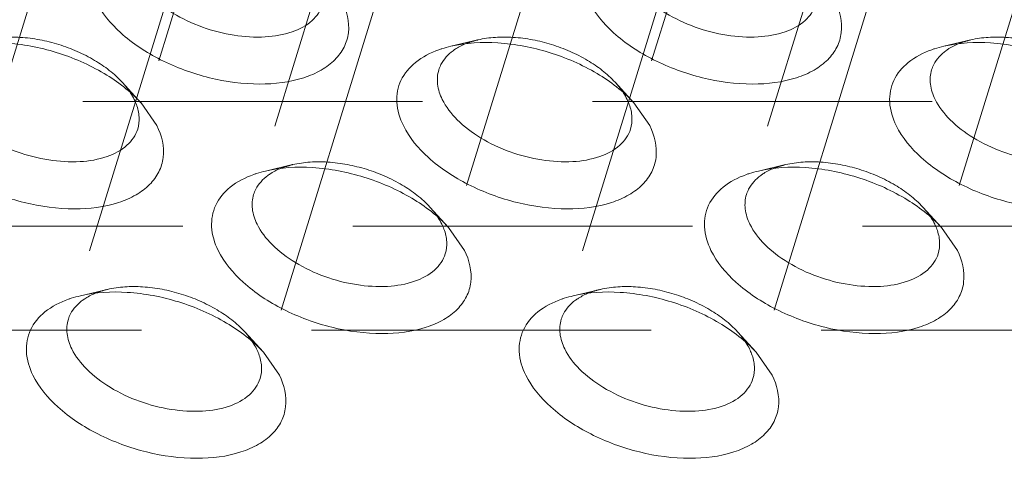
# Model space of a CAD drawing. Header units: millimetres. Extents: x 4065 to 8083, y -652 to 5416.
# Tile 272 of 278: x 5068.99 to 5083.71, y 5217.46 to 5224.02. Entities that reach past the tile are written whole.
import ezdxf

# ---------------------------------------------------------------- set-up
doc = ezdxf.new("R2010")
doc.units = ezdxf.units.MM
doc.header["$LTSCALE"] = 0.8
doc.linetypes.add('HIDDEN', pattern=[9.525, 6.35, -3.175])
doc.layers.get('0').update_dxf_attribs({"linetype": 'CONTINUOUS', "lineweight": 0})
doc.layers.add('3', color=5, linetype='HIDDEN', lineweight=0)

msp = doc.modelspace()

# ---------------------------------------------------------------- linework, layer by layer
for p, q in [((5070.805, 5222.775), (5071.043, 5222.434)), ((5078.173, 5222.775), (5078.411, 5222.434)), ((5075.404, 5220.911), (5075.642, 5220.569)), ((5082.772, 5220.911), (5083.01, 5220.569)), ((5072.635, 5219.046), (5072.873, 5218.705)), ((5080.003, 5219.046), (5080.241, 5218.705))]:
    msp.add_line(p, q)
for centre in [(5069.978, 5222.469), (5077.346, 5222.469), (5074.577, 5220.604), (5081.946, 5220.604), (5071.808, 5218.739), (5079.177, 5218.739)]:
    msp.add_arc(centre, 0.808, 20.4981, 26.1954)
for points, knots in [([(5073.524, 5224.248), (5073.495, 5224.156), (5073.367, 5223.973), (5073.049, 5223.811), (5072.644, 5223.744), (5072.025, 5223.783), (5071.416, 5223.999), (5070.936, 5224.359), (5070.764, 5224.578), (5070.709, 5224.691)], [0, 0, 0, 0, 0.088055, 0.191757, 0.316249, 0.457585, 0.752193, 0.885964, 1, 1, 1, 1]), ([(5080.892, 5224.248), (5080.864, 5224.156), (5080.735, 5223.973), (5080.418, 5223.811), (5080.012, 5223.744), (5079.394, 5223.783), (5078.785, 5223.999), (5078.305, 5224.359), (5078.133, 5224.578), (5078.078, 5224.691)], [0, 0, 0, 0, 0.088055, 0.191757, 0.316249, 0.457585, 0.752193, 0.885964, 1, 1, 1, 1]), ([(5073.812, 5224.299), (5073.883, 5224.154), (5073.944, 5223.906), (5073.851, 5223.6), (5073.707, 5223.406), (5073.496, 5223.251), (5073.123, 5223.093), (5072.547, 5223.026), (5071.815, 5223.125), (5071.103, 5223.386), (5070.51, 5223.771), (5070.216, 5224.118), (5070.127, 5224.299)], [0, 0, 0, 0, 0.096773, 0.141577, 0.188039, 0.23902, 0.296136, 0.42893, 0.580086, 0.73539, 0.87927, 1, 1, 1, 1]), ([(5081.18, 5224.299), (5081.251, 5224.154), (5081.312, 5223.906), (5081.219, 5223.6), (5081.075, 5223.406), (5080.865, 5223.251), (5080.492, 5223.093), (5079.916, 5223.026), (5079.184, 5223.125), (5078.471, 5223.386), (5077.879, 5223.771), (5077.585, 5224.118), (5077.496, 5224.299)], [0, 0, 0, 0, 0.096773, 0.141577, 0.188039, 0.23902, 0.296136, 0.42893, 0.580086, 0.73539, 0.87927, 1, 1, 1, 1]), ([(5068.069, 5223.621), (5068.297, 5223.674), (5068.8, 5223.7), (5069.547, 5223.556), (5070.245, 5223.253), (5070.646, 5222.948), (5070.805, 5222.775)], [0, 0, 0, 0, 0.236674, 0.49996, 0.763238, 1, 1, 1, 1]), ([(5075.258, 5223.569), (5075.273, 5223.574), (5075.332, 5223.594), (5075.392, 5223.61), (5075.437, 5223.621)], [0, 0, 0, 0, 0.243995, 1, 1, 1, 1]), ([(5075.437, 5223.621), (5075.666, 5223.674), (5076.168, 5223.7), (5076.916, 5223.556), (5077.614, 5223.253), (5078.015, 5222.948), (5078.173, 5222.775)], [0, 0, 0, 0, 0.236674, 0.49996, 0.763238, 1, 1, 1, 1]), ([(5075.47, 5223.554), (5075.485, 5223.565), (5075.548, 5223.608), (5075.617, 5223.642), (5075.671, 5223.663)], [0, 0, 0, 0, 0.238443, 1, 1, 1, 1]), ([(5082.627, 5223.569), (5082.641, 5223.574), (5082.7, 5223.594), (5082.76, 5223.61), (5082.806, 5223.621)], [0, 0, 0, 0, 0.243995, 1, 1, 1, 1]), ([(5082.806, 5223.621), (5083.034, 5223.674), (5083.537, 5223.7), (5084.284, 5223.556), (5084.982, 5223.253), (5085.383, 5222.948), (5085.542, 5222.775)], [0, 0, 0, 0, 0.236674, 0.49996, 0.763238, 1, 1, 1, 1]), ([(5082.839, 5223.554), (5082.853, 5223.565), (5082.917, 5223.608), (5082.986, 5223.642), (5083.04, 5223.663)], [0, 0, 0, 0, 0.238443, 1, 1, 1, 1]), ([(5074.727, 5222.434), (5074.673, 5222.544), (5074.601, 5222.772), (5074.666, 5223.128), (5074.907, 5223.41), (5075.133, 5223.524), (5075.258, 5223.569)], [0, 0, 0, 0, 0.254004, 0.482836, 0.721908, 1, 1, 1, 1]), ([(5075.257, 5223.268), (5075.265, 5223.296), (5075.311, 5223.408), (5075.396, 5223.5), (5075.47, 5223.554)], [0, 0, 0, 0, 0.240012, 1, 1, 1, 1]), ([(5082.095, 5222.434), (5082.042, 5222.544), (5081.97, 5222.772), (5082.034, 5223.128), (5082.275, 5223.41), (5082.501, 5223.524), (5082.627, 5223.569)], [0, 0, 0, 0, 0.254004, 0.482836, 0.721908, 1, 1, 1, 1]), ([(5082.625, 5223.268), (5082.634, 5223.296), (5082.679, 5223.408), (5082.765, 5223.5), (5082.839, 5223.554)], [0, 0, 0, 0, 0.240012, 1, 1, 1, 1]), ([(5075.308, 5222.826), (5075.273, 5222.897), (5075.224, 5223.044), (5075.236, 5223.2), (5075.257, 5223.268)], [0, 0, 0, 0, 0.525878, 1, 1, 1, 1]), ([(5082.677, 5222.826), (5082.642, 5222.897), (5082.593, 5223.044), (5082.604, 5223.2), (5082.625, 5223.268)], [0, 0, 0, 0, 0.525878, 1, 1, 1, 1]), ([(5070.755, 5222.383), (5070.726, 5222.291), (5070.598, 5222.108), (5070.28, 5221.946), (5069.875, 5221.879), (5069.256, 5221.919), (5068.647, 5222.134), (5068.167, 5222.494), (5067.995, 5222.713), (5067.94, 5222.826)], [0, 0, 0, 0, 0.088055, 0.191757, 0.316249, 0.457585, 0.752193, 0.885964, 1, 1, 1, 1]), ([(5070.735, 5222.752), (5070.758, 5222.691), (5070.787, 5222.568), (5070.772, 5222.441), (5070.755, 5222.383)], [0, 0, 0, 0, 0.519412, 1, 1, 1, 1]), ([(5078.123, 5222.383), (5078.095, 5222.291), (5077.966, 5222.108), (5077.649, 5221.946), (5077.243, 5221.879), (5076.625, 5221.919), (5076.016, 5222.134), (5075.536, 5222.494), (5075.364, 5222.713), (5075.308, 5222.826)], [0, 0, 0, 0, 0.088055, 0.191757, 0.316249, 0.457585, 0.752193, 0.885964, 1, 1, 1, 1]), ([(5078.103, 5222.752), (5078.126, 5222.691), (5078.155, 5222.568), (5078.141, 5222.441), (5078.123, 5222.383)], [0, 0, 0, 0, 0.519412, 1, 1, 1, 1]), ([(5085.492, 5222.383), (5085.463, 5222.291), (5085.335, 5222.108), (5085.017, 5221.946), (5084.612, 5221.879), (5083.993, 5221.919), (5083.384, 5222.134), (5082.904, 5222.494), (5082.732, 5222.713), (5082.677, 5222.826)], [0, 0, 0, 0, 0.088055, 0.191757, 0.316249, 0.457585, 0.752193, 0.885964, 1, 1, 1, 1]), ([(5071.043, 5222.434), (5071.114, 5222.289), (5071.175, 5222.041), (5071.082, 5221.735), (5070.937, 5221.541), (5070.727, 5221.386), (5070.354, 5221.228), (5069.778, 5221.161), (5069.046, 5221.26), (5068.334, 5221.521), (5067.741, 5221.907), (5067.447, 5222.253), (5067.358, 5222.434)], [0, 0, 0, 0, 0.096773, 0.141577, 0.188039, 0.23902, 0.296136, 0.42893, 0.580086, 0.73539, 0.87927, 1, 1, 1, 1]), ([(5078.411, 5222.434), (5078.482, 5222.289), (5078.543, 5222.041), (5078.45, 5221.735), (5078.306, 5221.541), (5078.096, 5221.386), (5077.723, 5221.228), (5077.147, 5221.161), (5076.414, 5221.26), (5075.702, 5221.521), (5075.11, 5221.907), (5074.816, 5222.253), (5074.727, 5222.434)], [0, 0, 0, 0, 0.096773, 0.141577, 0.188039, 0.23902, 0.296136, 0.42893, 0.580086, 0.73539, 0.87927, 1, 1, 1, 1]), ([(5085.78, 5222.434), (5085.851, 5222.289), (5085.912, 5222.041), (5085.819, 5221.735), (5085.674, 5221.541), (5085.464, 5221.386), (5085.091, 5221.228), (5084.515, 5221.161), (5083.783, 5221.26), (5083.071, 5221.521), (5082.478, 5221.907), (5082.184, 5222.253), (5082.095, 5222.434)], [0, 0, 0, 0, 0.096773, 0.141577, 0.188039, 0.23902, 0.296136, 0.42893, 0.580086, 0.73539, 0.87927, 1, 1, 1, 1]), ([(5071.958, 5220.569), (5071.904, 5220.679), (5071.832, 5220.907), (5071.897, 5221.263), (5072.137, 5221.545), (5072.364, 5221.659), (5072.489, 5221.704)], [0, 0, 0, 0, 0.254004, 0.482836, 0.721908, 1, 1, 1, 1]), ([(5072.488, 5221.404), (5072.496, 5221.431), (5072.542, 5221.543), (5072.627, 5221.635), (5072.701, 5221.689)], [0, 0, 0, 0, 0.240012, 1, 1, 1, 1]), ([(5072.489, 5221.704), (5072.504, 5221.709), (5072.562, 5221.729), (5072.623, 5221.745), (5072.668, 5221.756)], [0, 0, 0, 0, 0.243995, 1, 1, 1, 1]), ([(5072.668, 5221.756), (5072.896, 5221.81), (5073.399, 5221.835), (5074.146, 5221.691), (5074.845, 5221.388), (5075.246, 5221.084), (5075.404, 5220.911)], [0, 0, 0, 0, 0.236674, 0.49996, 0.763238, 1, 1, 1, 1]), ([(5072.701, 5221.689), (5072.716, 5221.7), (5072.779, 5221.743), (5072.848, 5221.777), (5072.902, 5221.798)], [0, 0, 0, 0, 0.238443, 1, 1, 1, 1]), ([(5079.326, 5220.569), (5079.273, 5220.679), (5079.201, 5220.907), (5079.265, 5221.263), (5079.506, 5221.545), (5079.732, 5221.659), (5079.858, 5221.704)], [0, 0, 0, 0, 0.254004, 0.482836, 0.721908, 1, 1, 1, 1]), ([(5079.856, 5221.404), (5079.865, 5221.431), (5079.91, 5221.543), (5079.996, 5221.635), (5080.069, 5221.689)], [0, 0, 0, 0, 0.240012, 1, 1, 1, 1]), ([(5079.858, 5221.704), (5079.872, 5221.709), (5079.931, 5221.729), (5079.991, 5221.745), (5080.037, 5221.756)], [0, 0, 0, 0, 0.243995, 1, 1, 1, 1]), ([(5080.037, 5221.756), (5080.265, 5221.81), (5080.768, 5221.835), (5081.515, 5221.691), (5082.213, 5221.388), (5082.614, 5221.084), (5082.772, 5220.911)], [0, 0, 0, 0, 0.236674, 0.49996, 0.763238, 1, 1, 1, 1]), ([(5080.069, 5221.689), (5080.084, 5221.7), (5080.147, 5221.743), (5080.217, 5221.777), (5080.271, 5221.798)], [0, 0, 0, 0, 0.238443, 1, 1, 1, 1]), ([(5072.539, 5220.961), (5072.504, 5221.032), (5072.455, 5221.179), (5072.467, 5221.335), (5072.488, 5221.404)], [0, 0, 0, 0, 0.525878, 1, 1, 1, 1]), ([(5079.908, 5220.961), (5079.873, 5221.032), (5079.824, 5221.179), (5079.835, 5221.335), (5079.856, 5221.404)], [0, 0, 0, 0, 0.525878, 1, 1, 1, 1]), ([(5075.354, 5220.518), (5075.326, 5220.426), (5075.197, 5220.243), (5074.879, 5220.082), (5074.474, 5220.014), (5073.856, 5220.054), (5073.247, 5220.269), (5072.767, 5220.629), (5072.595, 5220.848), (5072.539, 5220.961)], [0, 0, 0, 0, 0.088055, 0.191757, 0.316249, 0.457585, 0.752193, 0.885964, 1, 1, 1, 1]), ([(5082.723, 5220.518), (5082.694, 5220.426), (5082.566, 5220.243), (5082.248, 5220.082), (5081.842, 5220.014), (5081.224, 5220.054), (5080.615, 5220.269), (5080.135, 5220.629), (5079.963, 5220.848), (5079.908, 5220.961)], [0, 0, 0, 0, 0.088055, 0.191757, 0.316249, 0.457585, 0.752193, 0.885964, 1, 1, 1, 1]), ([(5075.334, 5220.887), (5075.357, 5220.827), (5075.386, 5220.703), (5075.372, 5220.576), (5075.354, 5220.518)], [0, 0, 0, 0, 0.519412, 1, 1, 1, 1]), ([(5082.703, 5220.887), (5082.725, 5220.827), (5082.755, 5220.703), (5082.74, 5220.576), (5082.723, 5220.518)], [0, 0, 0, 0, 0.519412, 1, 1, 1, 1]), ([(5075.642, 5220.569), (5075.713, 5220.424), (5075.774, 5220.177), (5075.681, 5219.87), (5075.537, 5219.676), (5075.327, 5219.521), (5074.954, 5219.363), (5074.377, 5219.296), (5073.645, 5219.395), (5072.933, 5219.657), (5072.34, 5220.042), (5072.047, 5220.388), (5071.958, 5220.569)], [0, 0, 0, 0, 0.096773, 0.141577, 0.188039, 0.23902, 0.296136, 0.42893, 0.580086, 0.73539, 0.87927, 1, 1, 1, 1]), ([(5083.01, 5220.569), (5083.082, 5220.424), (5083.142, 5220.177), (5083.049, 5219.87), (5082.905, 5219.676), (5082.695, 5219.521), (5082.322, 5219.363), (5081.746, 5219.296), (5081.014, 5219.395), (5080.302, 5219.657), (5079.709, 5220.042), (5079.415, 5220.388), (5079.326, 5220.569)], [0, 0, 0, 0, 0.096773, 0.141577, 0.188039, 0.23902, 0.296136, 0.42893, 0.580086, 0.73539, 0.87927, 1, 1, 1, 1]), ([(5069.899, 5219.891), (5070.127, 5219.945), (5070.63, 5219.97), (5071.377, 5219.826), (5072.076, 5219.523), (5072.477, 5219.219), (5072.635, 5219.046)], [0, 0, 0, 0, 0.236674, 0.49996, 0.763238, 1, 1, 1, 1]), ([(5069.932, 5219.825), (5069.947, 5219.835), (5070.01, 5219.878), (5070.079, 5219.912), (5070.133, 5219.934)], [0, 0, 0, 0, 0.238443, 1, 1, 1, 1]), ([(5077.268, 5219.891), (5077.496, 5219.945), (5077.998, 5219.97), (5078.746, 5219.826), (5079.444, 5219.523), (5079.845, 5219.219), (5080.003, 5219.046)], [0, 0, 0, 0, 0.236674, 0.49996, 0.763238, 1, 1, 1, 1]), ([(5077.3, 5219.825), (5077.315, 5219.835), (5077.378, 5219.878), (5077.448, 5219.912), (5077.502, 5219.934)], [0, 0, 0, 0, 0.238443, 1, 1, 1, 1]), ([(5069.189, 5218.705), (5069.135, 5218.814), (5069.063, 5219.042), (5069.128, 5219.398), (5069.368, 5219.681), (5069.594, 5219.794), (5069.72, 5219.839)], [0, 0, 0, 0, 0.254004, 0.482836, 0.721908, 1, 1, 1, 1]), ([(5069.719, 5219.539), (5069.727, 5219.566), (5069.772, 5219.678), (5069.858, 5219.771), (5069.932, 5219.825)], [0, 0, 0, 0, 0.240012, 1, 1, 1, 1]), ([(5069.72, 5219.839), (5069.734, 5219.844), (5069.793, 5219.864), (5069.853, 5219.88), (5069.899, 5219.891)], [0, 0, 0, 0, 0.243995, 1, 1, 1, 1]), ([(5076.557, 5218.705), (5076.503, 5218.814), (5076.432, 5219.042), (5076.496, 5219.398), (5076.737, 5219.681), (5076.963, 5219.794), (5077.089, 5219.839)], [0, 0, 0, 0, 0.254004, 0.482836, 0.721908, 1, 1, 1, 1]), ([(5077.087, 5219.539), (5077.096, 5219.566), (5077.141, 5219.678), (5077.227, 5219.771), (5077.3, 5219.825)], [0, 0, 0, 0, 0.240012, 1, 1, 1, 1]), ([(5077.089, 5219.839), (5077.103, 5219.844), (5077.162, 5219.864), (5077.222, 5219.88), (5077.268, 5219.891)], [0, 0, 0, 0, 0.243995, 1, 1, 1, 1]), ([(5069.77, 5219.096), (5069.735, 5219.168), (5069.686, 5219.314), (5069.697, 5219.47), (5069.719, 5219.539)], [0, 0, 0, 0, 0.525878, 1, 1, 1, 1]), ([(5077.139, 5219.096), (5077.104, 5219.168), (5077.055, 5219.314), (5077.066, 5219.47), (5077.087, 5219.539)], [0, 0, 0, 0, 0.525878, 1, 1, 1, 1]), ([(5072.585, 5218.654), (5072.556, 5218.561), (5072.428, 5218.378), (5072.11, 5218.217), (5071.705, 5218.149), (5071.086, 5218.189), (5070.478, 5218.405), (5069.997, 5218.764), (5069.825, 5218.984), (5069.77, 5219.096)], [0, 0, 0, 0, 0.088055, 0.191757, 0.316249, 0.457585, 0.752193, 0.885964, 1, 1, 1, 1]), ([(5079.953, 5218.654), (5079.925, 5218.561), (5079.797, 5218.378), (5079.479, 5218.217), (5079.073, 5218.149), (5078.455, 5218.189), (5077.846, 5218.405), (5077.366, 5218.764), (5077.194, 5218.984), (5077.139, 5219.096)], [0, 0, 0, 0, 0.088055, 0.191757, 0.316249, 0.457585, 0.752193, 0.885964, 1, 1, 1, 1]), ([(5072.565, 5219.022), (5072.588, 5218.962), (5072.617, 5218.838), (5072.603, 5218.711), (5072.585, 5218.654)], [0, 0, 0, 0, 0.519412, 1, 1, 1, 1]), ([(5079.934, 5219.022), (5079.956, 5218.962), (5079.985, 5218.838), (5079.971, 5218.711), (5079.953, 5218.654)], [0, 0, 0, 0, 0.519412, 1, 1, 1, 1]), ([(5072.873, 5218.705), (5072.944, 5218.559), (5073.005, 5218.312), (5072.912, 5218.005), (5072.768, 5217.811), (5072.558, 5217.656), (5072.184, 5217.498), (5071.608, 5217.432), (5070.876, 5217.53), (5070.164, 5217.792), (5069.571, 5218.177), (5069.277, 5218.524), (5069.189, 5218.705)], [0, 0, 0, 0, 0.096773, 0.141577, 0.188039, 0.23902, 0.296136, 0.42893, 0.580086, 0.73539, 0.87927, 1, 1, 1, 1]), ([(5080.241, 5218.705), (5080.313, 5218.559), (5080.373, 5218.312), (5080.28, 5218.005), (5080.136, 5217.811), (5079.926, 5217.656), (5079.553, 5217.498), (5078.977, 5217.432), (5078.245, 5217.53), (5077.532, 5217.792), (5076.94, 5218.177), (5076.646, 5218.524), (5076.557, 5218.705)], [0, 0, 0, 0, 0.096773, 0.141577, 0.188039, 0.23902, 0.296136, 0.42893, 0.580086, 0.73539, 0.87927, 1, 1, 1, 1])]:
    msp.add_open_spline(points, degree=3, knots=knots)
for points in [[(5070.649, 5222.922), (5070.669, 5222.891), (5070.687, 5222.859), (5070.703, 5222.826)], [(5078.017, 5222.922), (5078.037, 5222.891), (5078.055, 5222.859), (5078.072, 5222.826)], [(5075.248, 5221.057), (5075.268, 5221.026), (5075.286, 5220.994), (5075.302, 5220.961)], [(5082.617, 5221.057), (5082.637, 5221.026), (5082.655, 5220.994), (5082.671, 5220.961)], [(5072.479, 5219.192), (5072.499, 5219.161), (5072.517, 5219.129), (5072.533, 5219.096)], [(5079.848, 5219.192), (5079.867, 5219.161), (5079.886, 5219.129), (5079.902, 5219.096)]]:
    msp.add_open_spline(points, degree=3)
at = {"layer": '3'}
for p, q in [((5077.072, 5229.144), (5075.257, 5223.269)), ((5084.441, 5229.144), (5082.625, 5223.269)), ((5072.57, 5228.258), (5070.755, 5222.383)), ((5079.939, 5228.258), (5078.123, 5222.383)), ((5074.303, 5227.279), (5072.488, 5221.404)), ((5081.672, 5227.279), (5079.856, 5221.404)), ((5069.801, 5226.393), (5067.986, 5220.518)), ((5077.17, 5226.393), (5075.354, 5220.518)), ((5084.538, 5226.393), (5082.722, 5220.518)), ((5071.534, 5225.414), (5069.719, 5219.539)), ((5078.903, 5225.414), (5077.087, 5219.539)), ((5074.4, 5224.528), (5072.585, 5218.653)), ((5081.769, 5224.528), (5079.953, 5218.653)), ((5075.841, 5223.716), (5075.437, 5223.621)), ((5083.21, 5223.716), (5082.806, 5223.621)), ((5070.524, 5223.082), (5070.804, 5222.775)), ((5077.893, 5223.082), (5078.173, 5222.775)), ((5054.693, 5222.796), (5093.377, 5222.796)), ((5073.072, 5221.851), (5072.668, 5221.756)), ((5080.441, 5221.851), (5080.037, 5221.756)), ((5075.124, 5221.217), (5075.404, 5220.911)), ((5082.492, 5221.217), (5082.772, 5220.911)), ((5094.292, 5220.931), (5055.608, 5220.931)), ((5070.303, 5219.986), (5069.899, 5219.891)), ((5077.672, 5219.986), (5077.268, 5219.891)), ((5093.673, 5219.377), (5031.502, 5219.377)), ((5072.355, 5219.352), (5072.635, 5219.046)), ((5079.723, 5219.352), (5080.003, 5219.046))]:
    msp.add_line(p, q, dxfattribs=at)
for centre in [(5076.078, 5222.633), (5083.447, 5222.633), (5073.309, 5220.768), (5080.677, 5220.768), (5070.54, 5218.903), (5077.908, 5218.903)]:
    msp.add_arc(centre, 1.108, 109.6104, 111.5294, dxfattribs=at)
for points, knots in [([(5068.473, 5223.716), (5068.644, 5223.756), (5069.021, 5223.775), (5069.582, 5223.667), (5070.105, 5223.44), (5070.406, 5223.212), (5070.524, 5223.082)], [0, 0, 0, 0, 0.236698, 0.500006, 0.763355, 1, 1, 1, 1]), ([(5075.842, 5223.716), (5076.013, 5223.756), (5076.39, 5223.775), (5076.95, 5223.667), (5077.474, 5223.44), (5077.774, 5223.212), (5077.893, 5223.082)], [0, 0, 0, 0, 0.236698, 0.500006, 0.763355, 1, 1, 1, 1]), ([(5083.21, 5223.716), (5083.381, 5223.756), (5083.758, 5223.775), (5084.319, 5223.667), (5084.842, 5223.44), (5085.143, 5223.212), (5085.261, 5223.082)], [0, 0, 0, 0, 0.236698, 0.500006, 0.763355, 1, 1, 1, 1]), ([(5070.524, 5223.082), (5070.536, 5223.069), (5070.581, 5223.018), (5070.622, 5222.964), (5070.649, 5222.922)], [0, 0, 0, 0, 0.259084, 1, 1, 1, 1]), ([(5077.893, 5223.082), (5077.905, 5223.069), (5077.949, 5223.018), (5077.99, 5222.964), (5078.017, 5222.922)], [0, 0, 0, 0, 0.259084, 1, 1, 1, 1]), ([(5073.072, 5221.851), (5073.244, 5221.891), (5073.62, 5221.91), (5074.181, 5221.802), (5074.705, 5221.575), (5075.005, 5221.347), (5075.124, 5221.217)], [0, 0, 0, 0, 0.236698, 0.500006, 0.763355, 1, 1, 1, 1]), ([(5080.441, 5221.851), (5080.612, 5221.891), (5080.989, 5221.91), (5081.549, 5221.802), (5082.073, 5221.575), (5082.374, 5221.347), (5082.492, 5221.217)], [0, 0, 0, 0, 0.236698, 0.500006, 0.763355, 1, 1, 1, 1]), ([(5075.124, 5221.217), (5075.136, 5221.204), (5075.18, 5221.153), (5075.221, 5221.099), (5075.248, 5221.057)], [0, 0, 0, 0, 0.259084, 1, 1, 1, 1]), ([(5082.492, 5221.217), (5082.504, 5221.204), (5082.549, 5221.153), (5082.59, 5221.099), (5082.617, 5221.057)], [0, 0, 0, 0, 0.259084, 1, 1, 1, 1]), ([(5070.303, 5219.986), (5070.474, 5220.026), (5070.851, 5220.045), (5071.412, 5219.937), (5071.935, 5219.71), (5072.236, 5219.482), (5072.355, 5219.352)], [0, 0, 0, 0, 0.236698, 0.500006, 0.763355, 1, 1, 1, 1]), ([(5077.672, 5219.986), (5077.843, 5220.026), (5078.22, 5220.045), (5078.78, 5219.937), (5079.304, 5219.71), (5079.605, 5219.482), (5079.723, 5219.352)], [0, 0, 0, 0, 0.236698, 0.500006, 0.763355, 1, 1, 1, 1]), ([(5072.355, 5219.352), (5072.367, 5219.339), (5072.411, 5219.289), (5072.452, 5219.234), (5072.479, 5219.192)], [0, 0, 0, 0, 0.259084, 1, 1, 1, 1]), ([(5079.723, 5219.352), (5079.735, 5219.339), (5079.78, 5219.289), (5079.82, 5219.234), (5079.848, 5219.192)], [0, 0, 0, 0, 0.259084, 1, 1, 1, 1])]:
    msp.add_open_spline(points, degree=3, knots=knots, dxfattribs=at)
for points in [[(5075.706, 5223.676), (5075.751, 5223.692), (5075.796, 5223.705), (5075.842, 5223.716)], [(5083.075, 5223.676), (5083.119, 5223.692), (5083.164, 5223.705), (5083.21, 5223.716)], [(5072.937, 5221.812), (5072.981, 5221.827), (5073.027, 5221.84), (5073.072, 5221.851)], [(5080.306, 5221.812), (5080.35, 5221.827), (5080.395, 5221.84), (5080.441, 5221.851)], [(5070.168, 5219.947), (5070.212, 5219.962), (5070.258, 5219.976), (5070.303, 5219.986)], [(5077.536, 5219.947), (5077.581, 5219.962), (5077.626, 5219.976), (5077.672, 5219.986)]]:
    msp.add_open_spline(points, degree=3, dxfattribs=at)

doc.saveas('drawing.dxf')
